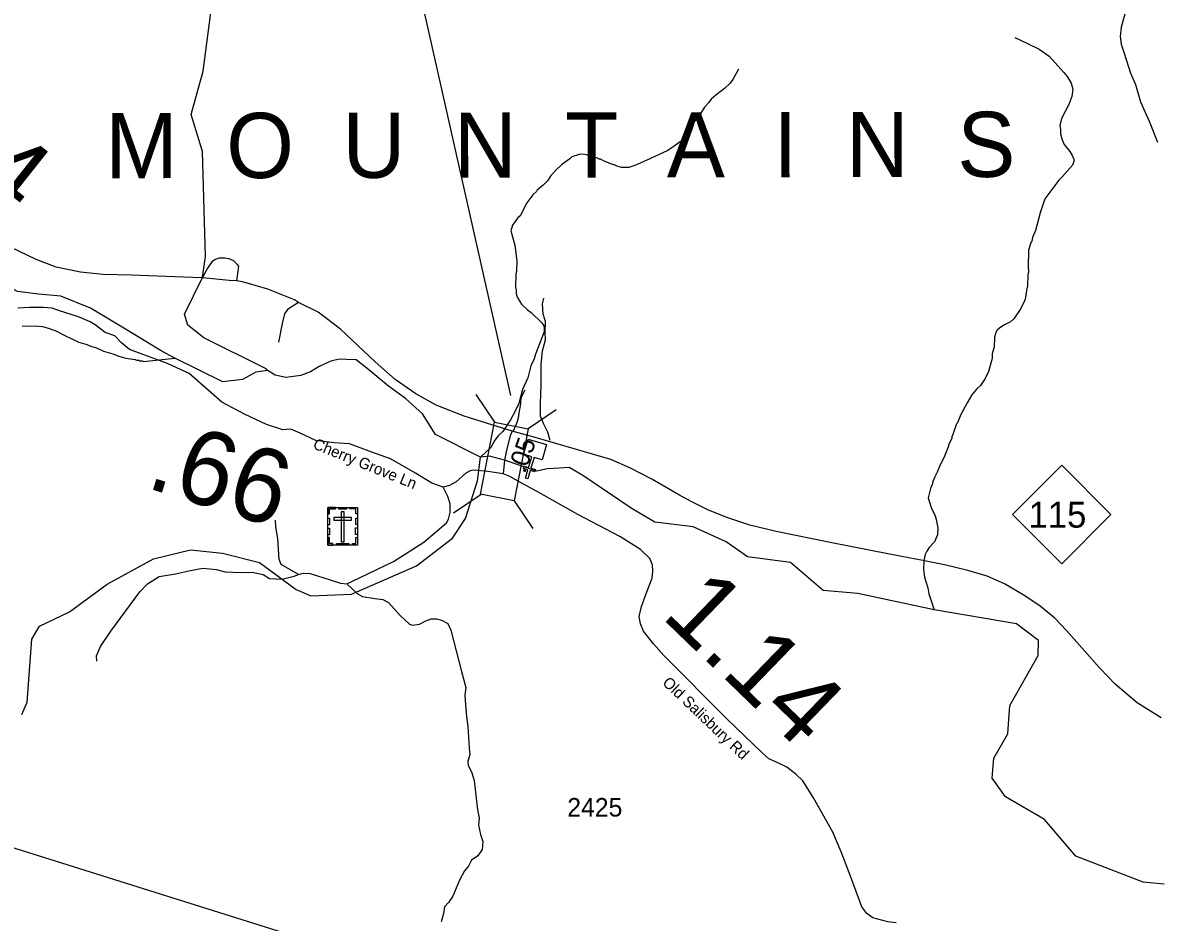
# Model space of a CAD drawing. Extents: x 1248224 to 1454986, y 825081 to 985870.
# Drawn here: x 1394113 to 1401768, y 858982 to 865056 of the extents above; entities that cross this region are included whole.
import ezdxf

# ---------------------------------------------------------------- set-up
doc = ezdxf.new("R2010")
doc.units = 0
for name, color, linetype in [('Exist Cultural Cemetery CELL', 7, 'Continuous'), ('Exist Cultural Church CELL', 7, 'Continuous'), ('Exist Geographical Mountain Summit Label', 7, 'Continuous'), ('Exist Hydrographic Creek Single Shore', 7, 'Continuous'), ('Exist Hydrographic Misc Water Feature', 7, 'Continuous'), ('Exist Road Non-System Type 51', 7, 'Continuous'), ('Exist Road Primary NC Attributed', 7, 'Continuous'), ('Exist Road Primary NC Mileage Hundredths English Label', 7, 'Continuous'), ('Exist Road Primary NC Shield CELL', 7, 'Continuous'), ('Exist Road Primary NC Shield Number Label', 7, 'Continuous'), ('Exist Road Secondary Mileage Hundredths English Label', 7, 'Continuous'), ('Exist Road Secondary Structure Standard Bridge CELL', 7, 'Continuous'), ('Exist Road Secondary Structure Standard Bridge Number Label', 7, 'Continuous'), ('Exist Road Secondary Type 41 Attributed', 7, 'Continuous'), ('Exist Road Secondary Type 51 Attributed', 7, 'Continuous'), ('Exist Road Secondary Type 51 Label', 7, 'Continuous'), ('Exist Road Secondary Type 51 Number Label', 7, 'Continuous')]:
    doc.layers.add(name, color=color, linetype=linetype)

msp = doc.modelspace()

# ---------------------------------------------------------------- linework, layer by layer
at = {"layer": 'Exist Cultural Cemetery CELL'}
for points in [[(1396173.6, 861783.8), (1396372.7, 861783.8), (1396372.7, 861529.2), (1396173.6, 861529.2)], [(1396173.6, 861740.5), (1396185, 861740.5), (1396185, 861772.7), (1396225.5, 861772.7), (1396225.5, 861783.8), (1396173.6, 861783.8)], [(1396247.7, 861783.8), (1396299.5, 861783.8), (1396299.5, 861772.4), (1396247.7, 861772.4)], [(1396282.6, 861754.5), (1396264, 861754.5), (1396264, 861551.7), (1396282.6, 861551.7)], [(1396372.8, 861740.5), (1396361.4, 861740.5), (1396361.4, 861772.7), (1396320.9, 861772.7), (1396320.9, 861783.8), (1396372.8, 861783.8)], [(1396173.6, 861666.4), (1396173.6, 861709.7), (1396185, 861709.7), (1396185, 861666.4)], [(1396214.4, 861715.8), (1396214.4, 861697.1), (1396332.2, 861697.1), (1396332.2, 861715.8)], [(1396361.4, 861667.4), (1396361.4, 861710.7), (1396372.8, 861710.7), (1396372.8, 861667.4)], [(1396173.6, 861599.1), (1396173.6, 861642.5), (1396185, 861642.5), (1396185, 861599.1)], [(1396361.3, 861601.5), (1396361.3, 861644.8), (1396372.7, 861644.8), (1396372.7, 861601.5)], [(1396206.7, 861529.3), (1396206.7, 861540.7), (1396184.7, 861540.7), (1396184.7, 861581.2), (1396173.6, 861581.2), (1396173.6, 861529.3)], [(1396231.1, 861540.7), (1396315.9, 861540.7), (1396315.9, 861529.3), (1396231.1, 861529.3)], [(1396339.6, 861529.2), (1396339.6, 861540.7), (1396361.6, 861540.7), (1396361.6, 861581.1), (1396372.7, 861581.1), (1396372.7, 861529.2)]]:
    msp.add_lwpolyline(points, close=True, dxfattribs=at)
at = {"layer": 'Exist Cultural Church CELL'}
msp.add_lwpolyline([(1397620.7, 862105.6), (1397566, 862121.4), (1397544.7, 862048.4), (1397575.4, 862039.4), (1397570.9, 862024), (1397540.2, 862033), (1397523.3, 861975.3), (1397508, 861979.8), (1397524.8, 862037.5), (1397494.1, 862046.5), (1397498.6, 862061.8), (1397529.3, 862052.8), (1397550.6, 862125.9), (1397495.3, 862142.2), (1397525.2, 862244.4), (1397650.6, 862207.8)], close=True, dxfattribs=at)
at = {"layer": 'Exist Hydrographic Creek Single Shore'}
for points in [[(1395766.8, 862708.1), (1395687.7, 862697.1), (1395597.9, 862646.6), (1395465.5, 862630.6), (1395139.2, 862791.1), (1395047, 862841.6), (1394808.2, 862986.1), (1394571.7, 863128.3), (1394370.8, 863208.5), (1394219.5, 863222.3), (1394077.6, 863240.6), (1393985.4, 863291.1), (1393814.8, 863490.1)], [(1397204.4, 862122.4), (1396901.5, 862275.1), (1396851.4, 862353.9), (1396813.3, 862416), (1396698.8, 862518.6), (1396582.4, 862601.8), (1396491.6, 862678.7), (1396439.6, 862722.3), (1396363.9, 862779.6), (1396300.1, 862781.9), (1396250.4, 862784.2), (1396193.7, 862770.5), (1396115.7, 862733.8), (1396056.6, 862699.4), (1395990.4, 862674.1), (1395888.7, 862660.4), (1395817.8, 862676.4), (1395766.8, 862708.1)], [(1401821.2, 859239.6), (1401679.2, 859252.3), (1401224.2, 859428.9), (1401013.2, 859676), (1400749.2, 859829.1), (1400660.1, 859955.6), (1400671.2, 860089.9), (1400766.1, 860255.5), (1400779.2, 860445.7), (1400969.1, 860783.2), (1400971.2, 860884.9), (1400823.1, 860996.3), (1400267, 861091.6), (1399752.2, 861201.7), (1399519.1, 861222.9), (1399298.2, 861411.1), (1399007.1, 861449.7), (1398863, 861551), (1398641.4, 861653.4), (1398382.3, 861684.1), (1398228.9, 861772.8), (1397894.8, 861997.9), (1397802.8, 862052.5), (1397737.6, 862048), (1397654.9, 862043.4), (1397583.8, 862028.6), (1397367.3, 862102.8), (1397264.2, 862130.1), (1397204.4, 862122.4)]]:
    msp.add_lwpolyline(points, dxfattribs=at)
at = {"layer": 'Exist Hydrographic Misc Water Feature'}
for points in [[(1395766.8, 862708.1), (1395756.1, 862720), (1395335, 862928.8), (1395228.1, 863013), (1395205, 863088.9), (1395327, 863335.9), (1395347, 863476.8), (1395328.1, 864186.2), (1395250, 864437.2), (1395331, 864727.8), (1395400, 865245.2)], [(1400811.5, 864956.3), (1400898.3, 864915.6), (1400977.7, 864876.2), (1401044.6, 864830.5), (1401144, 864720.1), (1401165.3, 864691.6), (1401192.2, 864646.9), (1401203.3, 864606.6), (1401198.1, 864558.7), (1401176.7, 864503.4), (1401126.5, 864408.6), (1401117.2, 864360.9), (1401120.7, 864336.8), (1401119.9, 864304.8), (1401131, 864264.6), (1401146.3, 864234.1), (1401183.2, 864187.3), (1401200.4, 864158.9), (1401211.9, 864134.6), (1401211.5, 864118.6), (1401200.9, 864094.9), (1401135, 864016.6), (1401110.4, 863993.2), (1401021.5, 863875.4), (1401013.2, 863859.6), (1400983, 863772.5), (1400952.2, 863653.2), (1400931, 863605.8), (1400926.4, 863581.9), (1400918, 863566.1), (1400904.9, 863518.4), (1400902.1, 863406.6), (1400905.4, 863374.5), (1400900.8, 863350.6), (1400899.1, 863278.7), (1400890.4, 863246.9), (1400889.9, 863230.9), (1400885.7, 863223), (1400885.1, 863199), (1400876.6, 863175.3), (1400849.2, 863120), (1400805.7, 863057), (1400783.2, 863035.6), (1400742.7, 863016.6), (1400710.2, 862995.5), (1400693.8, 862979.9), (1400683.5, 862964.2), (1400674.6, 862932.4), (1400673.1, 862868.5), (1400660, 862820.8), (1400659.2, 862788.8), (1400635.1, 862701.5), (1400611.9, 862654.1), (1400580.7, 862606.9), (1400556.2, 862583.5), (1400523.2, 862544.3), (1400489.9, 862489.2), (1400448, 862410.2), (1400424.6, 862354.8), (1400418.4, 862347), (1400394.6, 862275.6), (1400386.3, 862259.8), (1400386.1, 862251.8), (1400364.9, 862204.4), (1400364.8, 862196.4), (1400332.8, 862117.2), (1400307.7, 862069.8), (1400288.5, 862022.3), (1400271.7, 861990.8), (1400259, 861959.1), (1400254.4, 861935.2), (1400246, 861919.4), (1400228.3, 861848), (1400246.7, 861783.5), (1400273.4, 861726.9), (1400280.8, 861702.7), (1400291.5, 861646.4), (1400290.3, 861598.4), (1400271.1, 861550.9), (1400234.2, 861511.9), (1400217.6, 861488.3), (1400207, 861464.6), (1400198.1, 861424.8), (1400196.6, 861360.9), (1400203.3, 861312.8), (1400225.7, 861240.2), (1400232.6, 861200), (1400267, 861091.6)], [(1398945.6, 864743.1), (1398907.9, 864672), (1398889.4, 864648.5), (1398852.4, 864611.4), (1398793.4, 864566.9), (1398762.6, 864539.7), (1398746.1, 864516.1), (1398717.3, 864484.8), (1398692.4, 864445.4), (1398671.8, 864422), (1398663.4, 864406.2), (1398638.7, 864374.8), (1398617.7, 864335.3), (1398584.5, 864288.2), (1398551.6, 864251.1), (1398496.7, 864210.5), (1398464.2, 864191.3), (1398326.6, 864126.7), (1398245.6, 864090.7), (1398205.3, 864077.8), (1398157.3, 864079), (1398125.5, 864087.7), (1398109.7, 864096.1), (1398101.7, 864096.3), (1398038.3, 864122), (1398014.6, 864134.5), (1398006.6, 864134.7), (1397990.8, 864143.1), (1397982.8, 864143.3), (1397919.4, 864164.9), (1397895.4, 864167.5), (1397871.3, 864166.1), (1397820.9, 864151.4), (1397808.6, 864137.7), (1397751.6, 864097.1), (1397710.6, 864058.1), (1397677.7, 864018.9), (1397656.9, 863987.5), (1397628.2, 863958.2), (1397587.4, 863925.2), (1397583.2, 863917.3), (1397558.7, 863894), (1397517.2, 863839), (1397471.2, 863752.3), (1397454.8, 863736.7), (1397419.6, 863689.5), (1397408.7, 863649.8), (1397436.4, 863553.2), (1397449.9, 863448.9), (1397448.1, 863376.9), (1397443.7, 863361), (1397441.4, 863265.2), (1397445.2, 863257.1), (1397444.7, 863233.1), (1397448.2, 863217), (1397457.6, 863190.7), (1397480.7, 863156.2), (1397521.9, 863117.1), (1397547.4, 863098.6), (1397617.7, 863028.8), (1397631.3, 863008.4), (1397634.9, 862992.3), (1397634.3, 862968.4), (1397574.7, 862818), (1397565.9, 862786.2), (1397544.7, 862738.7), (1397522.8, 862659.3), (1397488.8, 862580.2), (1397462.6, 862484.8), (1397441.5, 862437.4), (1397407.9, 862374.2), (1397356, 862295.6), (1397323.7, 862265.6), (1397302.2, 862236.9), (1397273.6, 862186.8), (1397204.4, 862122.4)], [(1394109.9, 863008.5), (1394222, 863007.7), (1394245.8, 863005.1), (1394293.6, 862991.9), (1394309.4, 862983.5), (1394333.2, 862977), (1394396.5, 862943.3), (1394491.4, 862899), (1394539.1, 862885.8), (1394578.7, 862868.8), (1394610.5, 862860), (1394658, 862838.9), (1394721.7, 862821.2), (1394761.2, 862804.3), (1394808.9, 862791.1), (1394872.7, 862781.6), (1394880.7, 862777.4), (1394896.7, 862776.9), (1394904.6, 862772.7), (1394920.6, 862772.3), (1394928.5, 862768.1), (1395139.2, 862791.1)], [(1394107.1, 860386.2), (1394142, 860467.6), (1394175.1, 860893.7), (1394227, 860981.3), (1394430, 861079), (1394684.1, 861264.3), (1394996.1, 861435.3), (1395247.1, 861495.9), (1395463.1, 861475.2), (1395712.1, 861411), (1395959.1, 861228.8), (1396058, 861187.4), (1396333.1, 861198.2), (1396771.1, 861389.8), (1397016.2, 861575.1), (1397102.1, 861708), (1397183.1, 861962.5), (1397204.4, 862122.4)]]:
    msp.add_lwpolyline(points, dxfattribs=at)
at = {"layer": 'Exist Road Non-System Type 51'}
for points in [[(1395326.1, 863333.2), (1395357.9, 863391.3), (1395397.2, 863448), (1395415.7, 863460), (1395441.9, 863468.8), (1395477.9, 863468.8), (1395504, 863463.3), (1395536.8, 863450.2), (1395559.7, 863426.2), (1395569.5, 863413.1), (1395557.5, 863312.7)], [(1397674.9, 862234.6), (1397658.3, 862292.4), (1397629.4, 862350.3), (1397610.2, 862399.9), (1397608.8, 862486.7), (1397612.9, 862609.2), (1397614.3, 862748.3), (1397623.9, 862840.6), (1397642.9, 862913.8), (1397641.6, 862963.4), (1397644.3, 863039.2), (1397626.4, 863088.7), (1397623.7, 863157.6), (1397631.9, 863196.2)], [(1394253.8, 863133.5), (1394158.5, 863134.1), (1394080.2, 863127.6)], [(1395975.1, 863167.9), (1395902, 863118.7), (1395880.2, 863089.3), (1395866, 863024.9), (1395840.9, 862898.3)], [(1397428.2, 862300.7), (1397449.1, 862351.7), (1397461.5, 862387.5), (1397465.7, 862420.5), (1397476.7, 862482.5), (1397476.7, 862505.9), (1397483.5, 862534.9), (1397505.6, 862576.2)], [(1395975, 861330.4), (1396007.2, 861339.9), (1396054.7, 861338), (1396195.2, 861292.4), (1396258.9, 861271.7), (1396302.5, 861267.9), (1396388, 861307.8), (1396617.6, 861417.9), (1396822.6, 861549), (1396973.8, 861678.9), (1396989, 861703.6), (1397000.4, 861749.1), (1397000.4, 861808), (1396983.3, 861857.4), (1396952.2, 861920.8)], [(1395975, 861330.4), (1395859.2, 861396.9), (1395844, 861431.1), (1395836.4, 861573.5), (1395823.1, 861653.3), (1395819.3, 861697)], [(1394612.9, 860746.2), (1394611, 860782.3), (1394637.6, 860845), (1394707.8, 860947.5), (1394903.3, 861213.5), (1394954.6, 861266.7), (1395034.3, 861317.9), (1395144.4, 861335), (1395246.9, 861357.8), (1395330.4, 861373), (1395422.6, 861364.6), (1395479.6, 861349.4), (1395584, 861343.7), (1395661.8, 861345.6), (1395737.7, 861330.4), (1395779.5, 861303.8), (1395864.9, 861300), (1395946.5, 861319), (1395975, 861330.4)], [(1396302.5, 861267.9), (1396371, 861202.8), (1396407, 861181.9), (1396490.5, 861168.6), (1396545.6, 861161), (1396583.6, 861142), (1396661.4, 861054.6), (1396724, 860995.7), (1396744.9, 860988.1), (1396792.3, 860995.7), (1396834.1, 861016.6), (1396872.1, 861031.8), (1396908.1, 861031.8), (1396940.4, 861022.3), (1396984.1, 860999.5), (1397003, 860953.9), (1397075.2, 860674.7), (1397105.3, 860567.4), (1397099.6, 860516.1), (1397103.4, 860451.5), (1397109.1, 860371.7), (1397118.6, 860303.4), (1397128.1, 860160.9), (1397131.9, 860115.9), (1397118.6, 860068.5), (1397120.5, 860040), (1397143.3, 859998.2), (1397162.3, 859939.3), (1397185.1, 859741.8), (1397194.5, 859687.6), (1397190.7, 859638.2), (1397204, 859575.6), (1397219.2, 859528.1), (1397215.4, 859474.9), (1397186.9, 859431.2), (1397143.2, 859402.7), (1397124.3, 859360.9), (1397095.8, 859330.5), (1397063.5, 859265.9), (1397018, 859159.6), (1396987.9, 859115.5), (1396961.4, 859087.1), (1396953.8, 859041.5), (1396938.6, 858986.4)]]:
    msp.add_lwpolyline(points, dxfattribs=at)
at = {"layer": 'Exist Road Primary NC Attributed'}
for points in [[(1397418.4, 862299), (1397316.2, 862330.5), (1397094.2, 862399.6), (1396905.6, 862474.5), (1396768.7, 862550.4), (1396627.7, 862647.3), (1396492.9, 862767.4), (1396259.2, 862986.5), (1396108.3, 863101.6), (1395975.1, 863167.9), (1395948.3, 863185.9), (1395769.3, 863257.5), (1395596.7, 863306), (1395557.5, 863312.7), (1395506.2, 863316.5), (1395326.1, 863333.2), (1395197.7, 863337.4), (1394846.6, 863352), (1394657.2, 863356.3), (1394503.5, 863371), (1394339.3, 863404.7), (1394204.5, 863457.4), (1394029.8, 863539.6)], [(1401800.1, 860363.7), (1401638.5, 860465.1), (1401489.8, 860590.2), (1401386.3, 860698.1), (1401162.1, 860952.6), (1401083.6, 861035.8), (1400984.4, 861117.8), (1400880.9, 861186.8), (1400743, 861266.6), (1400626.6, 861318.4), (1400495.1, 861357.2), (1400337.8, 861396), (1400190.1, 861425.8), (1399955.2, 861471.1), (1399575.8, 861544.4), (1399200.8, 861619.9), (1399023.2, 861664.4), (1398868, 861716.2), (1398738.6, 861767.9), (1398626.6, 861824), (1398542.5, 861869.3), (1398361.5, 861975), (1398217, 862048.4), (1398083.4, 862106.6), (1397836, 862177.9), (1397713.3, 862215.4), (1397588.9, 862250.4), (1397418.4, 862299)]]:
    msp.add_lwpolyline(points, dxfattribs=at)
at = {"layer": 'Exist Road Primary NC Shield CELL'}
msp.add_lwpolyline([(1400795.8, 861736.4), (1401128.8, 862069.4), (1401461.8, 861736.4), (1401128.8, 861403.4)], close=True, dxfattribs=at)
at = {"layer": 'Exist Road Secondary Structure Standard Bridge CELL'}
for p, q in [((1397172.8, 862546.6), (1397299.5, 862359)), ((1397714.5, 862441.7), (1397526.9, 862315)), ((1397209.4, 861871.5), (1397021.8, 861744.8)), ((1397431.6, 861828.5), (1397558.3, 861640.9))]:
    msp.add_line(p, q, dxfattribs=at)
msp.add_lwpolyline([(1397526.9, 862315), (1397432.7, 861828.3), (1397205.3, 861872.3), (1397299.5, 862359)], close=True, dxfattribs=at)
at = {"layer": 'Exist Road Secondary Structure Standard Bridge Number Label'}
msp.add_line((1397408.5, 862539), (1396319.2, 867388), dxfattribs=at)
msp.add_lwpolyline([(1400603.8, 858141.4), (1396496.5, 858716.4), (1392964.3, 859825.3)], dxfattribs=at)
at = {"layer": 'Exist Road Secondary Type 41 Attributed'}
msp.add_lwpolyline([(1401551.6, 864850.3), (1401592.9, 864714.5), (1401627, 864639.1), (1401661, 864522.3), (1401719.4, 864390.9), (1401775.3, 864249.8)], dxfattribs=at)
at = {"layer": 'Exist Road Secondary Type 51 Attributed'}
for points in [[(1401591, 865243.3), (1401531.5, 865026.3), (1401523, 864963), (1401531.5, 864911.2), (1401551.6, 864850.3)], [(1397357.1, 862009), (1397253.9, 862025.2), (1397157.6, 862035.5), (1397135.5, 862031.2), (1397105.6, 862014.1), (1397040.9, 861955.3), (1396995.8, 861931.7), (1396952.2, 861920.8), (1396875.9, 861946.3), (1396765.1, 862015.3), (1396596.2, 862111.7), (1396470.8, 862155.3), (1396320.1, 862211.7), (1396216.6, 862218.9), (1396093.1, 862235.3), (1395986.8, 862284.1), (1395923.3, 862311.4), (1395870.6, 862307.8), (1395759.8, 862342.3), (1395616.3, 862409.6), (1395456.5, 862493.2), (1395237.6, 862688.5), (1395095.9, 862752.2), (1394834.4, 862848.5), (1394779.1, 862895), (1394734.5, 862941.2), (1394670.9, 862964.8), (1394601.9, 863015.7), (1394567.6, 863037.4), (1394489.6, 863070.3), (1394354.8, 863112.5), (1394312.7, 863129.3), (1394253.8, 863133.5)], [(1397418.4, 862299), (1397404.8, 862265.7), (1397379.2, 862170.2), (1397367.3, 862102.8)], [(1397367.3, 862102.8), (1397357.1, 862009)], [(1400010.1, 858978), (1399954.1, 858985.3), (1399852.5, 859011.9), (1399812.7, 859041.4), (1399780.3, 859087.1), (1399702.4, 859292.9), (1399639, 859458), (1399584.5, 859590.7), (1399452.5, 859822.6), (1399380.3, 859937.6), (1399333.2, 859981.9), (1399272.8, 860029.1), (1399202, 860063), (1399150.5, 860085.1), (1399104.8, 860127.9), (1399044.4, 860183.9), (1398869.5, 860354.1), (1398442.7, 860783.8), (1398373.5, 860863.4), (1398304.2, 860948.9), (1398283.6, 860997.6), (1398276.2, 861046.2), (1398291, 861115.5), (1398327.8, 861213.5), (1398364.6, 861306.4), (1398369, 861353.6), (1398366.1, 861396.3), (1398348.4, 861437.6), (1398285, 861499.5), (1398145, 861586.5), (1397861.2, 861734.7), (1397582.8, 861892.5), (1397494.4, 861941.2), (1397403.1, 861992), (1397357.1, 862009)]]:
    msp.add_lwpolyline(points, dxfattribs=at)

# ---------------------------------------------------------------- texts
at = {"layer": 'Exist Geographical Mountain Summit Label'}
msp.add_text('M  O  U  N  T  A  I  N  S', height=440, rotation=0.08391, dxfattribs=at).set_placement((1394670.6, 864005.7))
at = {"layer": 'Exist Road Primary NC Mileage Hundredths English Label'}
msp.add_text('1.64', height=500, rotation=321.60306, dxfattribs=at).set_placement((1393018.9, 864549.8))
at = {"layer": 'Exist Road Primary NC Shield Number Label'}
msp.add_text('115', height=175, dxfattribs=at).set_placement((1400904.9, 861646.7))
at = {"layer": 'Exist Road Secondary Mileage Hundredths English Label'}
for s, height, rotation, p in [('.66', 500, 342.68649, (1394934.4, 861920.2)), ('.05', 125, 70.51202, (1397503.4, 862007.1)), ('1.14', 500, 315.94561, (1398417.7, 861046.5))]:
    msp.add_text(s, height=height, rotation=rotation, dxfattribs=at).set_placement(p)
at = {"layer": 'Exist Road Secondary Type 51 Label'}
for s, rotation, p in [('Cherry Grove Ln', 337.95721, (1396067.6, 862183.4)), ('Old Salisbury Rd', 316.44091, (1398427.5, 860593.1))]:
    msp.add_text(s, height=75, rotation=rotation, dxfattribs=at).set_placement(p)
at = {"layer": 'Exist Road Secondary Type 51 Number Label'}
msp.add_text('2425', height=125, dxfattribs=at).set_placement((1397790.4, 859696.4))

doc.saveas('drawing.dxf')
